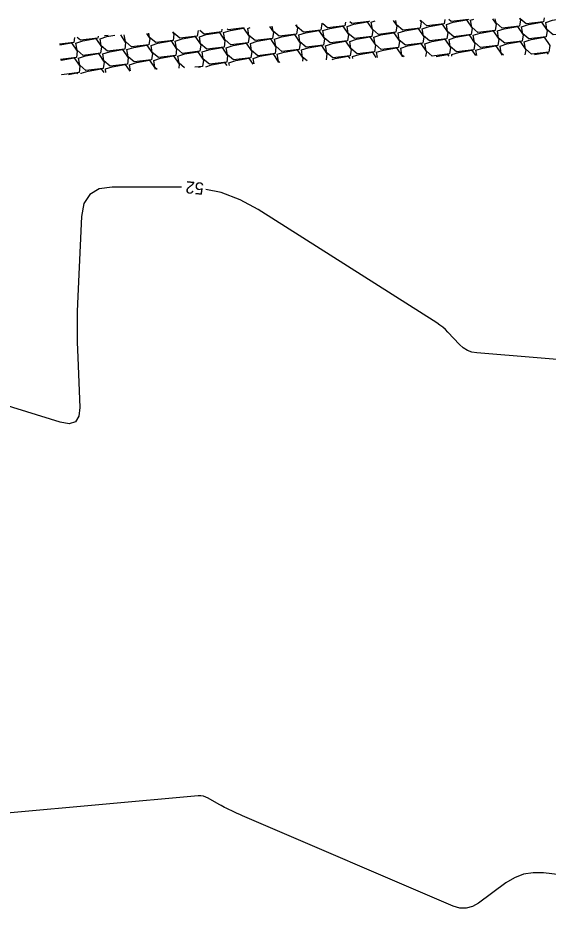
# Model space of a CAD drawing. Extents: x 2384780 to 2405861, y 547869 to 573706.
# Drawn here: x 2393446.4 to 2393533.4, y 553584.6 to 553730.7 of the extents above; entities that cross this region are included whole.
import ezdxf

# ---------------------------------------------------------------- set-up
doc = ezdxf.new("R2010")
doc.units = 0
doc.layers.add('Old_Level_5', color=7, linetype='Continuous')
doc.layers.add('Old_Level_60', color=7, linetype='Continuous')

msp = doc.modelspace()

# ---------------------------------------------------------------- linework, layer by layer
at = {"layer": 'Old_Level_5'}
for points in [[(2393500.1225, 553729.98275), (2393500.0325, 553729.3905), (2393497.19775, 553729.0555), (2393496.359, 553729.7695)], [(2393500.39325, 553729.289), (2393501.522, 553729.653), (2393503.664, 553730.03075), (2393504.5915, 553728.6585), (2393504.43275, 553727.615), (2393501.59775, 553727.28025), (2393500.59725, 553728.13175), (2393500.39325, 553729.289)], [(2393504.00925, 553730.174), (2393503.9965, 553730.0895), (2393501.1615, 553729.7545), (2393500.8455, 553730.0235)], [(2393507.955, 553730.24575), (2393508.55525, 553729.3575), (2393508.3965, 553728.314), (2393505.56175, 553727.979), (2393504.561, 553728.83075), (2393504.357, 553729.988)], [(2393504.357, 553729.988), (2393504.989, 553730.19175)], [(2393512.33725, 553730.3255), (2393512.51925, 553730.05625), (2393512.3605, 553729.013), (2393509.5255, 553728.678), (2393508.525, 553729.52975), (2393508.3975, 553730.25375)], [(2393516.429, 553730.39975), (2393516.32425, 553729.71175), (2393513.4895, 553729.377), (2393512.48875, 553730.22875), (2393512.47125, 553730.32775)], [(2393516.685, 553729.6105), (2393517.81375, 553729.9745), (2393519.95575, 553730.35225), (2393520.88325, 553728.98), (2393520.7245, 553727.9365), (2393517.8895, 553727.6015), (2393516.889, 553728.45325), (2393516.685, 553729.6105)], [(2393520.29725, 553730.47025), (2393520.28825, 553730.41075), (2393517.45325, 553730.076), (2393517.05925, 553730.41125)], [(2393524.2635, 553730.54225), (2393524.847, 553729.67875), (2393524.68825, 553728.6355), (2393521.85325, 553728.3005), (2393520.85275, 553729.15225), (2393520.64875, 553730.3095)], [(2393520.64875, 553730.3095), (2393521.198, 553730.4865)], [(2393528.64575, 553730.622), (2393528.81075, 553730.37775), (2393528.65225, 553729.33425), (2393525.81725, 553728.9995), (2393524.8165, 553729.85125), (2393524.69325, 553730.55025)], [(2393532.71675, 553730.696), (2393532.616, 553730.03325), (2393529.781, 553729.6985), (2393528.7805, 553730.55), (2393528.7675, 553730.62425)], [(2393529.01275, 553729.233), (2393530.14175, 553729.597), (2393532.2835, 553729.97475), (2393533.211, 553728.6025), (2393533.05225, 553727.559), (2393530.21725, 553727.224), (2393529.21675, 553728.07575), (2393529.01275, 553729.233)], [(2393532.9765, 553729.93175), (2393534.1055, 553730.296), (2393536.2475, 553730.6735), (2393537.17475, 553729.30125), (2393537.01625, 553728.258), (2393534.18125, 553727.923), (2393533.1805, 553728.77475), (2393532.9765, 553729.93175)], [(2393475.95675, 553728.61375), (2393475.81325, 553727.67125), (2393472.97825, 553727.33625), (2393471.97775, 553728.188), (2393471.94275, 553728.38625)], [(2393479.8475, 553728.834), (2393479.777, 553728.37), (2393476.94225, 553728.03525), (2393476.2435, 553728.63)], [(2393480.13775, 553728.26875), (2393481.2665, 553728.63275), (2393483.4085, 553729.0105), (2393484.336, 553727.638), (2393484.17725, 553726.59475), (2393481.34225, 553726.25975), (2393480.34175, 553727.1115), (2393480.13775, 553728.26875)], [(2393483.50775, 553729.0415), (2393480.906, 553728.73425), (2393480.73, 553728.884)], [(2393487.6645, 553729.277), (2393488.29975, 553728.337), (2393488.141, 553727.29375), (2393485.30625, 553726.95875), (2393484.3055, 553727.8105), (2393484.1015, 553728.9675)], [(2393484.1015, 553728.9675), (2393484.506, 553729.098)], [(2393491.93725, 553729.519), (2393492.2635, 553729.036), (2393492.105, 553727.9925), (2393489.27, 553727.65775), (2393488.2695, 553728.5095), (2393488.12925, 553729.30325)], [(2393496.21, 553729.761), (2393496.2275, 553729.735), (2393496.06875, 553728.6915), (2393493.23375, 553728.35675), (2393492.23325, 553729.20825), (2393492.176, 553729.5325)], [(2393492.4655, 553727.89125), (2393493.5945, 553728.25525), (2393495.7365, 553728.633), (2393496.66375, 553727.2605), (2393496.505, 553726.21725), (2393493.67, 553725.88225), (2393492.6695, 553726.734), (2393492.4655, 553727.89125)], [(2393496.42925, 553728.59), (2393497.55825, 553728.95425), (2393499.70025, 553729.33175), (2393500.6275, 553727.9595), (2393500.469, 553726.916), (2393497.634, 553726.58125), (2393496.6335, 553727.433), (2393496.42925, 553728.59)], [(2393508.75725, 553728.2125), (2393509.886, 553728.57675), (2393512.028, 553728.95425), (2393512.9555, 553727.582), (2393512.79675, 553726.5385), (2393509.96175, 553726.20375), (2393508.96125, 553727.0555), (2393508.75725, 553728.2125)], [(2393512.721, 553728.9115), (2393513.85, 553729.2755), (2393515.992, 553729.65325), (2393516.91925, 553728.281), (2393516.7605, 553727.2375), (2393513.92575, 553726.90275), (2393512.925, 553727.75425), (2393512.721, 553728.9115)], [(2393521.085, 553727.835), (2393522.214, 553728.199), (2393524.356, 553728.57675), (2393525.28325, 553727.2045), (2393525.1245, 553726.161), (2393522.28975, 553725.82625), (2393521.289, 553726.678), (2393521.085, 553727.835)], [(2393525.049, 553728.534), (2393526.17775, 553728.898), (2393528.31975, 553729.27575), (2393529.24725, 553727.9035), (2393529.0885, 553726.86), (2393526.2535, 553726.52525), (2393525.253, 553727.37675), (2393525.049, 553728.534)], [(2393455.68175, 553727.46525), (2393455.55775, 553726.65075), (2393453.25075, 553726.37825)], [(2393455.91825, 553726.54925), (2393457.04725, 553726.9135), (2393459.18925, 553727.291), (2393460.1165, 553725.91875), (2393459.95775, 553724.8755), (2393457.123, 553724.5405), (2393456.12225, 553725.39225), (2393455.91825, 553726.54925)], [(2393459.5725, 553727.6855), (2393459.5215, 553727.34975), (2393456.6865, 553727.01475), (2393456.12775, 553727.4905)], [(2393463.21925, 553727.89225), (2393464.0805, 553726.61775), (2393463.92175, 553725.57425), (2393461.08675, 553725.2395), (2393460.08625, 553726.09125), (2393459.882, 553727.24825)], [(2393459.882, 553727.24825), (2393461.011, 553727.61225), (2393462.304, 553727.84025)], [(2393461.185, 553727.777), (2393460.6505, 553727.71375), (2393460.61425, 553727.7445)], [(2393467.49175, 553728.13425), (2393468.04425, 553727.31675), (2393467.8855, 553726.27325), (2393465.0505, 553725.9385), (2393464.05, 553726.79), (2393463.8495, 553727.92775)], [(2393471.76425, 553728.37625), (2393472.008, 553728.0155), (2393471.84925, 553726.97225), (2393469.0145, 553726.63725), (2393468.01375, 553727.489), (2393467.896, 553728.157)], [(2393472.21, 553726.87075), (2393473.33875, 553727.23475), (2393475.48075, 553727.6125), (2393476.40825, 553726.24025), (2393476.2495, 553725.19675), (2393473.4145, 553724.862), (2393472.414, 553725.71375), (2393472.21, 553726.87075)], [(2393476.17375, 553727.56975), (2393477.30275, 553727.93375), (2393479.44475, 553728.3115), (2393480.372, 553726.93925), (2393480.21325, 553725.89575), (2393477.3785, 553725.561), (2393476.37775, 553726.4125), (2393476.17375, 553727.56975)], [(2393484.53775, 553726.49325), (2393485.66675, 553726.85725), (2393487.80875, 553727.235), (2393488.736, 553725.86275), (2393488.57725, 553724.81925), (2393485.7425, 553724.4845), (2393484.74175, 553725.336), (2393484.53775, 553726.49325)], [(2393488.50175, 553727.19225), (2393489.6305, 553727.55625), (2393491.7725, 553727.934), (2393492.7, 553726.56175), (2393492.54125, 553725.51825), (2393489.70625, 553725.18325), (2393488.70575, 553726.035), (2393488.50175, 553727.19225)], [(2393500.8295, 553726.81475), (2393501.9585, 553727.17875), (2393504.10025, 553727.5565), (2393505.02775, 553726.18425), (2393504.869, 553725.14075), (2393502.034, 553724.80575), (2393501.0335, 553725.6575), (2393500.8295, 553726.81475)], [(2393504.79325, 553727.51375), (2393505.92225, 553727.87775), (2393508.06425, 553728.2555), (2393508.9915, 553726.883), (2393508.833, 553725.83975), (2393505.998, 553725.50475), (2393504.99725, 553726.3565), (2393504.79325, 553727.51375)], [(2393513.15725, 553726.43725), (2393514.28625, 553726.80125), (2393516.42825, 553727.179), (2393517.3555, 553725.8065), (2393517.197, 553724.76325), (2393514.362, 553724.42825), (2393513.36125, 553725.28), (2393513.15725, 553726.43725)], [(2393517.12125, 553727.136), (2393518.25, 553727.50025), (2393520.392, 553727.87775), (2393521.3195, 553726.5055), (2393521.16075, 553725.46225), (2393518.32575, 553725.12725), (2393517.32525, 553725.979), (2393517.12125, 553727.136)], [(2393529.449, 553726.7585), (2393530.578, 553727.12275), (2393532.72, 553727.50025), (2393533.64725, 553726.128), (2393533.4885, 553725.08475), (2393530.65375, 553724.74975), (2393529.653, 553725.6015), (2393529.449, 553726.7585)], [(2393453.25975, 553726.2455), (2393455.22525, 553726.59225), (2393456.15275, 553725.21975), (2393455.994, 553724.1765), (2393453.42025, 553723.87225)], [(2393460.3185, 553724.774), (2393461.44725, 553725.138), (2393463.58925, 553725.51575), (2393464.51675, 553724.1435), (2393464.358, 553723.1), (2393461.523, 553722.765), (2393460.5225, 553723.61675), (2393460.3185, 553724.774)], [(2393464.28225, 553725.473), (2393465.41125, 553725.837), (2393467.55325, 553726.21475), (2393468.4805, 553724.84225), (2393468.32175, 553723.799), (2393465.487, 553723.464), (2393464.48625, 553724.31575), (2393464.28225, 553725.473)], [(2393468.246, 553726.17175), (2393469.375, 553726.536), (2393471.517, 553726.9135), (2393472.44425, 553725.54125), (2393472.28575, 553724.49775), (2393469.45075, 553724.163), (2393468.45025, 553725.01475), (2393468.246, 553726.17175)], [(2393476.61, 553725.0955), (2393477.739, 553725.4595), (2393479.881, 553725.83725), (2393480.80825, 553724.46475), (2393480.64975, 553723.4215), (2393477.81475, 553723.0865), (2393476.81425, 553723.93825), (2393476.61, 553725.0955)], [(2393480.574, 553725.79425), (2393481.70275, 553726.1585), (2393483.84475, 553726.536), (2393484.77225, 553725.16375), (2393484.6135, 553724.12025), (2393481.7785, 553723.7855), (2393480.778, 553724.63725), (2393480.574, 553725.79425)], [(2393492.90175, 553725.41675), (2393494.03075, 553725.781), (2393496.17275, 553726.1585), (2393497.1, 553724.78625), (2393496.94925, 553723.79525)], [(2393496.86575, 553726.11575), (2393497.9945, 553726.47975), (2393500.1365, 553726.8575), (2393501.064, 553725.48525), (2393500.90525, 553724.44175), (2393498.07025, 553724.107), (2393497.06975, 553724.9585), (2393496.86575, 553726.11575)], [(2393505.22975, 553725.03925), (2393506.3585, 553725.40325), (2393508.5005, 553725.781), (2393509.428, 553724.40875), (2393509.40725, 553724.273)], [(2393509.1935, 553725.73825), (2393510.3225, 553726.10225), (2393512.46425, 553726.48), (2393513.39175, 553725.10775), (2393513.2755, 553724.34325)], [(2393509.752, 553724.27925), (2393509.3975, 553724.581), (2393509.1935, 553725.73825)], [(2393521.52125, 553725.36075), (2393522.65025, 553725.72475), (2393524.79225, 553726.1025), (2393525.7195, 553724.73025), (2393525.695, 553724.5685)], [(2393525.48525, 553726.05975), (2393526.614, 553726.42375), (2393528.756, 553726.8015), (2393529.6835, 553725.429), (2393529.56325, 553724.63875)], [(2393526.0735, 553724.5755), (2393525.68925, 553724.9025), (2393525.48525, 553726.05975)], [(2393453.431, 553723.71175), (2393453.5195, 553723.74025), (2393455.6615, 553724.11775), (2393456.589, 553722.7455), (2393456.43025, 553721.702), (2393453.59525, 553721.36725), (2393453.58925, 553721.37225)], [(2393456.3545, 553724.075), (2393457.4835, 553724.439), (2393459.6255, 553724.81675), (2393460.55275, 553723.4445), (2393460.394, 553722.401), (2393457.55925, 553722.06625), (2393456.5585, 553722.91775), (2393456.3545, 553724.075)], [(2393468.6825, 553723.6975), (2393469.81125, 553724.0615), (2393471.95325, 553724.43925), (2393472.88075, 553723.067), (2393472.783, 553722.42525)], [(2393472.64625, 553724.3965), (2393473.77525, 553724.7605), (2393475.917, 553725.13825), (2393476.8445, 553723.766), (2393476.68575, 553722.7225), (2393475.4485, 553722.57625)], [(2393473.7425, 553722.4795), (2393472.85025, 553723.23925), (2393472.64625, 553724.3965)], [(2393481.01025, 553723.32), (2393482.13925, 553723.684), (2393484.281, 553724.06175), (2393484.922, 553723.11325)], [(2393484.974, 553724.019), (2393486.103, 553724.383), (2393488.245, 553724.76075), (2393489.17225, 553723.3885), (2393489.167, 553723.354)], [(2393488.938, 553724.71775), (2393490.06675, 553725.082), (2393492.20875, 553725.45975), (2393493.13625, 553724.08725), (2393493.05825, 553723.5745)], [(2393489.37125, 553723.3655), (2393489.142, 553723.56075), (2393488.938, 553724.71775)], [(2393493.8575, 553723.62), (2393493.10575, 553724.25975), (2393492.90175, 553725.41675)], [(2393497.9555, 553723.85225), (2393498.43075, 553724.0055), (2393500.57275, 553724.38325), (2393500.82175, 553724.01475)], [(2393501.26575, 553724.34025), (2393502.39475, 553724.7045), (2393504.53675, 553725.082), (2393505.13575, 553724.1955)], [(2393501.31825, 553724.04275), (2393501.26575, 553724.34025)], [(2393505.37775, 553724.2), (2393505.22975, 553725.03925)], [(2393514.991, 553724.37425), (2393516.8645, 553724.7045), (2393517.06225, 553724.412)], [(2393517.5575, 553724.66175), (2393518.6865, 553725.02575), (2393520.82825, 553725.4035), (2393521.44475, 553724.4915)], [(2393517.59975, 553724.42175), (2393517.5575, 553724.66175)], [(2393521.67375, 553724.4955), (2393521.52125, 553725.36075)], [(2393531.12025, 553724.667), (2393533.15625, 553725.026), (2393533.37125, 553724.70775)], [(2393460.75475, 553722.29975), (2393461.8835, 553722.66375), (2393464.0255, 553723.0415), (2393464.74975, 553721.96975)], [(2393464.7185, 553722.9985), (2393465.8475, 553723.36275), (2393467.9895, 553723.74025), (2393468.91675, 553722.368), (2393468.892, 553722.2045)], [(2393464.8985, 553721.97825), (2393464.7185, 553722.9985)], [(2393469.2565, 553722.22525), (2393468.8865, 553722.54025), (2393468.6825, 553723.6975)], [(2393476.051, 553722.6105), (2393476.3535, 553722.66375), (2393476.377, 553722.629)], [(2393477.219, 553722.67675), (2393478.17525, 553722.98525), (2393480.31725, 553723.36275), (2393480.6495, 553722.87125)], [(2393481.085, 553722.89575), (2393481.01025, 553723.32)], [(2393485.1315, 553723.12525), (2393484.974, 553724.019)], [(2393454.72575, 553721.4015), (2393456.09775, 553721.6435), (2393456.20475, 553721.48525)], [(2393456.79075, 553721.60075), (2393457.91975, 553721.96475), (2393460.06175, 553722.3425), (2393460.47725, 553721.7275)], [(2393456.805, 553721.5195), (2393456.79075, 553721.60075)], [(2393460.85175, 553721.74875), (2393460.75475, 553722.29975)]]:
    msp.add_lwpolyline(points, dxfattribs=at)
at = {"layer": 'Old_Level_60'}
for points in [[(2393473.26, 553702.928), (2393473.11875, 553702.9375), (2393461.87925, 553702.9375), (2393459.75825, 553702.63675), (2393458.2115, 553701.7345), (2393457.2395, 553700.231), (2393456.84225, 553698.12575), (2393456.242, 553685.0115), (2393456.15475, 553682.50575), (2393456.12225, 553679.99975), (2393456.1445, 553677.49375), (2393456.22125, 553674.98775), (2393456.562, 553666.80075), (2393456.41625, 553665.33125), (2393455.8335, 553664.4315), (2393454.8135, 553664.10125), (2393453.3565, 553664.34075), (2393444.007, 553667.2665)], [(2393551.38125, 553673.299), (2393521.694, 553675.72775), (2393520.88025, 553675.86575), (2393520.133, 553676.14175), (2393519.452, 553676.55525), (2393518.8375, 553677.1065), (2393516.939, 553679.132), (2393516.52025, 553679.5515), (2393516.0775, 553679.9425), (2393515.61125, 553680.3045), (2393515.12075, 553680.63775), (2393485.80925, 553699.249), (2393482.8375, 553700.86275), (2393479.732, 553702.0155), (2393477.23575, 553702.54825)], [(2393538.92425, 553589.69375), (2393532.59, 553590.42), (2393530.93025, 553590.46375), (2393529.351, 553590.2055), (2393527.852, 553589.64525), (2393526.43325, 553588.78275), (2393521.93, 553585.47225), (2393520.948, 553584.9105), (2393519.932, 553584.644), (2393518.88225, 553584.673), (2393517.79825, 553584.997), (2393483.641, 553599.636), (2393483.217, 553599.81975), (2393482.7945, 553600.00675), (2393482.3735, 553600.19725), (2393481.954, 553600.391), (2393480.58625, 553601.02975), (2393480.29475, 553601.17), (2393480.007, 553601.31675), (2393479.7225, 553601.47025), (2393479.4415, 553601.63025), (2393477.634, 553602.6875), (2393477.23925, 553602.8805), (2393476.82975, 553603.007), (2393476.40525, 553603.067), (2393475.96575, 553603.06), (2393444.5855, 553600.233)]]:
    msp.add_lwpolyline(points, dxfattribs=at)

# ---------------------------------------------------------------- texts
msp.add_text('52', height=2, rotation=174.5463083, dxfattribs=at).set_placement((2393476.97275, 553703.63225))

doc.saveas('drawing.dxf')
